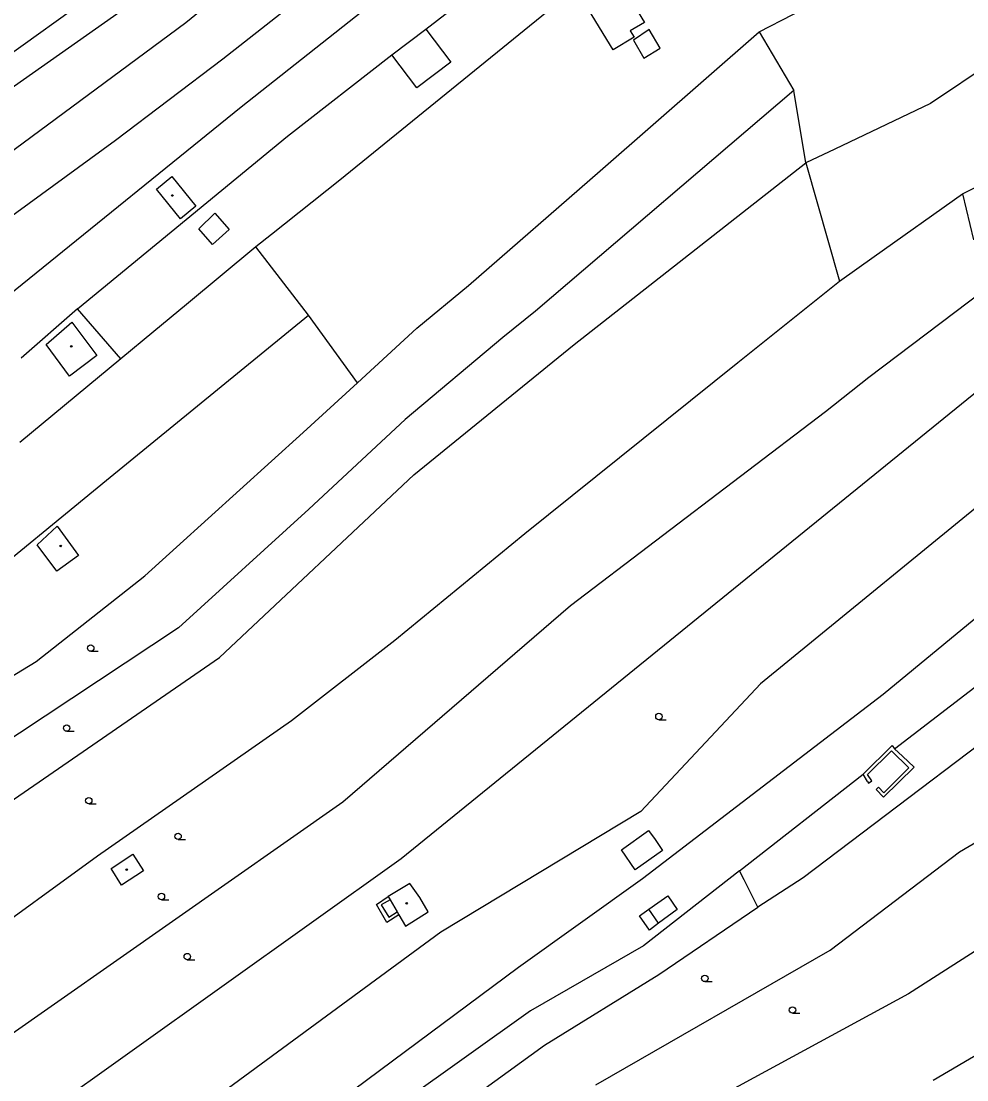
# Model space of a CAD drawing. Extents: x -595546 to -593986, y -1160845 to -1159202.
# Drawn here: x -595054.4 to -594943.4, y -1160447.6 to -1160323.3 of the extents above; entities that cross this region are included whole.
import ezdxf

# ---------------------------------------------------------------- set-up
doc = ezdxf.new("R2010")
doc.units = 0
for name, color, linetype in [('DOP - budovy nerozlisene - VP', 7, 'Continuous'), ('DOP - kresba z DSPS bez souradnic', 7, 'Continuous'), ('DOP - rozhrani ploch obecne', 7, 'Continuous'), ('Level 36', 7, 'Continuous'), ('Level 39', 7, 'Continuous'), ('TM - letecke snimky - pomocna linie', 7, 'Continuous')]:
    doc.layers.add(name, color=color, linetype=linetype)

msp = doc.modelspace()

# ---------------------------------------------------------------- linework, layer by layer
at = {"layer": 'DOP - budovy nerozlisene - VP'}
for points in [[(-594984.04, -1160318.93), (-594981.27, -1160323.49)], [(-594984.94, -1160326.72), (-594987.83, -1160321.97)], [(-594981.27, -1160323.49), (-594982.94, -1160324.5)], [(-594982.49, -1160325.23), (-594984.94, -1160326.72)], [(-594982.94, -1160324.5), (-594982.49, -1160325.23)], [(-595038.56, -1160343.05), (-595036.76, -1160341.59)], [(-595036.76, -1160341.59), (-595033.93, -1160345.08)], [(-595035.73, -1160346.55), (-595038.56, -1160343.05)], [(-595033.93, -1160345.08), (-595035.73, -1160346.55)], [(-595051.51, -1160361.29), (-595048.46, -1160358.68)], [(-595048.46, -1160358.68), (-595045.53, -1160362.6)], [(-595048.74, -1160365), (-595051.51, -1160361.29)], [(-595045.53, -1160362.6), (-595048.74, -1160365)], [(-595052.55, -1160384.8), (-595050.21, -1160382.63)], [(-595050.21, -1160382.63), (-595047.68, -1160386.05)], [(-595050.25, -1160387.9), (-595052.55, -1160384.8)], [(-595047.68, -1160386.05), (-595050.25, -1160387.9)], [(-595043.86, -1160422.8), (-595041.32, -1160421.13)], [(-595041.32, -1160421.13), (-595040.06, -1160423.09)], [(-595042.64, -1160424.77), (-595043.86, -1160422.8)], [(-595040.06, -1160423.09), (-595042.64, -1160424.77)], [(-595008.81, -1160424.55), (-595011.34, -1160426.09)], [(-595007.64, -1160426.2), (-595008.81, -1160424.55)], [(-595011.34, -1160426.09), (-595011.13, -1160426.47)], [(-595011.13, -1160426.47), (-595010.3, -1160427.88)], [(-595006.65, -1160427.9), (-595007.64, -1160426.2)], [(-595010.3, -1160427.88), (-595010.08, -1160428.24)], [(-595010.08, -1160428.24), (-595009.3, -1160429.58)], [(-595009.3, -1160429.58), (-595006.65, -1160427.9)]]:
    msp.add_lwpolyline(points, dxfattribs=at)
at = {"layer": 'DOP - kresba z DSPS bez souradnic'}
for points in [[(-594980.7, -1160324.31), (-594982.54, -1160325.58)], [(-594979.44, -1160326.52), (-594980.7, -1160324.31)], [(-594982.54, -1160325.58), (-594981.32, -1160327.68)], [(-594981.32, -1160327.68), (-594979.44, -1160326.52)], [(-595033.58, -1160347.74), (-595031.68, -1160345.9)], [(-595031.68, -1160345.9), (-595030.02, -1160347.79)], [(-595031.96, -1160349.57), (-595033.58, -1160347.74)], [(-595030.02, -1160347.79), (-595031.96, -1160349.57)], [(-594950.97, -1160409.63), (-594951.91, -1160408.74)], [(-594955.08, -1160411.75), (-594952.28, -1160408.98)], [(-594952.28, -1160408.98), (-594950.24, -1160410.99)], [(-594949.61, -1160410.92), (-594950.97, -1160409.63)], [(-594953.22, -1160414.42), (-594949.61, -1160410.92)], [(-594950.24, -1160410.99), (-594951.58, -1160412.31)], [(-594955.1, -1160412.59), (-594955.6, -1160411.73)], [(-594954.58, -1160412.51), (-594955.08, -1160411.75)], [(-594951.58, -1160412.31), (-594953.16, -1160413.91)], [(-594955.1, -1160412.59), (-594954.98, -1160412.77)], [(-594954.98, -1160412.77), (-594954.58, -1160412.51)], [(-594953.78, -1160413.24), (-594954.07, -1160413.51)], [(-594954.07, -1160413.51), (-594953.22, -1160414.42)], [(-594953.16, -1160413.91), (-594953.78, -1160413.24)], [(-594983.97, -1160420.61), (-594980.79, -1160418.34)], [(-594980.79, -1160418.34), (-594980, -1160419.4)], [(-594980, -1160419.4), (-594979.16, -1160420.69)], [(-594982.37, -1160422.97), (-594983.97, -1160420.61)], [(-594979.16, -1160420.69), (-594982.37, -1160422.97)], [(-595012.72, -1160427.02), (-595011.34, -1160426.09)], [(-594979.7, -1160426.83), (-594978.53, -1160426.01)], [(-594978.53, -1160426.01), (-594977.44, -1160427.62)], [(-595011.49, -1160429.12), (-595012.72, -1160427.02)], [(-595011.13, -1160426.47), (-595012.16, -1160427.08)], [(-595012.16, -1160427.08), (-595011.27, -1160428.51)], [(-594980.76, -1160427.58), (-594979.7, -1160426.83)], [(-595010.08, -1160428.24), (-595011.49, -1160429.12)], [(-595011.27, -1160428.51), (-595010.3, -1160427.88)], [(-594981.86, -1160428.36), (-594980.76, -1160427.58)], [(-594980.66, -1160430.02), (-594981.86, -1160428.36)], [(-594979.6, -1160429.23), (-594980.76, -1160427.58)], [(-594977.44, -1160427.62), (-594979.6, -1160429.23)], [(-594979.6, -1160429.23), (-594980.66, -1160430.02)]]:
    msp.add_lwpolyline(points, dxfattribs=at)
at = {"layer": 'DOP - rozhrani ploch obecne'}
for points in [[(-594985.9, -1160299.69), (-595028.6, -1160333.43)], [(-595035.1, -1160323.51), (-595008.31, -1160301.65)], [(-595006.94, -1160324.27), (-594983.44, -1160306.12)], [(-594976.26, -1160308.88), (-595017.01, -1160342)], [(-595038.7, -1160315.02), (-595064.07, -1160333.2)], [(-595061.99, -1160335.66), (-595036.85, -1160317.98)], [(-595017.51, -1160317.37), (-595030.77, -1160327.79)], [(-594925.98, -1160318.41), (-594947.7, -1160333.01)], [(-594967.8, -1160324.6), (-594959.89, -1160320.49)], [(-595062.8, -1160343.98), (-595035.1, -1160323.51)], [(-594986.48, -1160340.91), (-594967.8, -1160324.6)], [(-594967.8, -1160324.6), (-594963.72, -1160331.47)], [(-594943.95, -1160343.63), (-594905.48, -1160324.36)], [(-595030.77, -1160327.79), (-595043.34, -1160337.35)], [(-595023.18, -1160336.85), (-595010.93, -1160327.29)], [(-594963.72, -1160331.47), (-594994.05, -1160357.39)], [(-594962.31, -1160339.99), (-594963.72, -1160331.47)], [(-595028.6, -1160333.43), (-595054.3, -1160354.26)], [(-594947.7, -1160333.01), (-594958.93, -1160338.38)], [(-595043.34, -1160337.35), (-595059.32, -1160348.96)], [(-595036.8, -1160348.09), (-595023.18, -1160336.85)], [(-594958.93, -1160338.38), (-594962.31, -1160339.99)], [(-594989.51, -1160361.28), (-594962.31, -1160339.99)], [(-594962.31, -1160339.99), (-594958.38, -1160353.85)], [(-595001.91, -1160354.38), (-594986.48, -1160340.91)], [(-595017.01, -1160342), (-595025.04, -1160348.38)], [(-594954.32, -1160350.98), (-594943.95, -1160343.63)], [(-594943.95, -1160343.63), (-594942.64, -1160349.01)], [(-595047.8, -1160357.13), (-595036.8, -1160348.09)], [(-595025.04, -1160348.38), (-595026.87, -1160349.83)], [(-595026.87, -1160349.83), (-595035.01, -1160356.6)], [(-595020.71, -1160357.84), (-595026.87, -1160349.83)], [(-594958.38, -1160353.85), (-594954.32, -1160350.98)], [(-594970.29, -1160363.41), (-594958.38, -1160353.85)], [(-595054.3, -1160354.26), (-595058.64, -1160357.75)], [(-595007.97, -1160359.37), (-595001.91, -1160354.38)], [(-594954.94, -1160365.14), (-594941.46, -1160354.95)], [(-595047.8, -1160357.13), (-595054.43, -1160362.91)], [(-595047.31, -1160357.69), (-595047.8, -1160357.13)], [(-595042.72, -1160362.98), (-595047.31, -1160357.69)], [(-595035.01, -1160356.6), (-595038.86, -1160359.79)], [(-594994.05, -1160357.39), (-594997.89, -1160360.49)], [(-595044.39, -1160377.21), (-595020.71, -1160357.84)], [(-595014.95, -1160365.78), (-595020.71, -1160357.84)], [(-595038.86, -1160359.79), (-595042.72, -1160362.98)], [(-595012.95, -1160363.95), (-595007.97, -1160359.37)], [(-594997.89, -1160360.49), (-595009.35, -1160370.1)], [(-595008.32, -1160376.61), (-594989.51, -1160361.28)], [(-595042.72, -1160362.98), (-595054.59, -1160372.79)], [(-595014.95, -1160365.78), (-595012.95, -1160363.95)], [(-594995.31, -1160383.49), (-594970.29, -1160363.41)], [(-594960.02, -1160369.16), (-594954.94, -1160365.14)], [(-595021.34, -1160371.64), (-595014.95, -1160365.78)], [(-595009.84, -1160421.63), (-594941.97, -1160366.58)], [(-595009.35, -1160370.1), (-595020.65, -1160380.63)], [(-594989.95, -1160391.94), (-594960.02, -1160369.16)], [(-595039.9, -1160388.44), (-595021.34, -1160371.64)], [(-595060.85, -1160390.69), (-595044.39, -1160377.21)], [(-595031.14, -1160398.03), (-595008.32, -1160376.61)], [(-594938.34, -1160377.2), (-594967.64, -1160401.12)], [(-595020.65, -1160380.63), (-595035.95, -1160394.56)], [(-595010.56, -1160396.01), (-594995.31, -1160383.49)], [(-595052.66, -1160398.52), (-595039.9, -1160388.44)], [(-595016.66, -1160414.97), (-594989.95, -1160391.94)], [(-594942.55, -1160393.58), (-594953.25, -1160402.36)], [(-595035.95, -1160394.56), (-595070.3, -1160417.3)], [(-595022.68, -1160405.43), (-595010.56, -1160396.01)], [(-595118.19, -1160438.45), (-595052.66, -1160398.52)], [(-595108.01, -1160450.99), (-595031.14, -1160398.03)], [(-594951.91, -1160408.74), (-594938.76, -1160398.65)], [(-594930.92, -1160399.89), (-594962.63, -1160423.9)], [(-594967.64, -1160401.12), (-594981.69, -1160416.1)], [(-594953.25, -1160402.36), (-594981.51, -1160424)], [(-595045.45, -1160421.32), (-595022.68, -1160405.43)], [(-594944.28, -1160420.84), (-594919.15, -1160406.12)], [(-594901.5, -1160406.29), (-594950.27, -1160437.5)], [(-594955.6, -1160411.73), (-594952.2, -1160408.38)], [(-594952.2, -1160408.38), (-594951.91, -1160408.74)], [(-594970.11, -1160423.07), (-594955.6, -1160411.73)], [(-595056.67, -1160442.99), (-595016.66, -1160414.97)], [(-594981.69, -1160416.1), (-595005.16, -1160430.27)], [(-594959.48, -1160432.37), (-594944.28, -1160420.84)], [(-595083.53, -1160474.2), (-595009.84, -1160421.63)], [(-595060.03, -1160431.87), (-595045.45, -1160421.32)], [(-594970.11, -1160423.07), (-594981.36, -1160431.86)], [(-594969.58, -1160424.12), (-594970.11, -1160423.07)], [(-594981.51, -1160424), (-594996.05, -1160434.43)], [(-594967.96, -1160427.35), (-594969.58, -1160424.12)], [(-594962.63, -1160423.9), (-594967.96, -1160427.35)], [(-594947.36, -1160447.64), (-594909.18, -1160425.24)], [(-594979.56, -1160435.23), (-594967.96, -1160427.35)], [(-595005.16, -1160430.27), (-595054.42, -1160466.47)], [(-594981.36, -1160431.86), (-594994.66, -1160439.5)], [(-594986.99, -1160448.18), (-594959.48, -1160432.37)], [(-594996.05, -1160434.43), (-595040.56, -1160467.52)], [(-594993, -1160443.54), (-594979.56, -1160435.23)], [(-594950.27, -1160437.5), (-594976.15, -1160451.57)], [(-594994.66, -1160439.5), (-595009.66, -1160450.23)], [(-595041.46, -1160478.68), (-594993, -1160443.54)]]:
    msp.add_lwpolyline(points, dxfattribs=at)
at = {"layer": 'Level 36'}
for p, q in [((-595046.26, -1160397.3), (-595045.39, -1160397.3)), ((-594979.57, -1160405.34), (-594978.7, -1160405.34)), ((-594979.57, -1160405.34), (-594978.7, -1160405.34)), ((-595049.08, -1160406.7), (-595048.2, -1160406.7)), ((-595046.49, -1160415.21), (-595045.61, -1160415.21)), ((-595036.01, -1160419.39), (-595035.14, -1160419.39)), ((-595037.96, -1160426.46), (-595037.09, -1160426.46)), ((-595034.93, -1160433.52), (-595034.05, -1160433.52)), ((-594974.18, -1160436.07), (-594973.3, -1160436.07)), ((-594974.18, -1160436.07), (-594973.3, -1160436.07)), ((-594963.89, -1160439.78), (-594963.02, -1160439.78)), ((-594963.89, -1160439.78), (-594963.02, -1160439.78))]:
    msp.add_line(p, q, dxfattribs=at)
for centre in [(-595046.26, -1160396.93), (-594979.57, -1160404.96), (-594979.57, -1160404.96), (-595049.08, -1160406.32), (-595046.49, -1160414.84), (-595036.01, -1160419.02), (-595037.96, -1160426.09), (-595034.93, -1160433.14), (-594974.18, -1160435.7), (-594974.18, -1160435.7), (-594963.89, -1160439.41), (-594963.89, -1160439.41)]:
    msp.add_circle(centre, 0.375, dxfattribs=at)
at = {"layer": 'Level 39'}
for centre, radius in [((-595036.69, -1160343.81), 0.09), ((-595036.69, -1160343.81), 0.0398), ((-595048.54, -1160361.52), 0.09), ((-595048.54, -1160361.52), 0.0398), ((-595049.78, -1160384.94), 0.09), ((-595049.78, -1160384.94), 0.0398), ((-595042.04, -1160422.93), 0.09), ((-595042.04, -1160422.93), 0.0398), ((-595009.17, -1160426.88), 0.09), ((-595009.17, -1160426.88), 0.09), ((-595009.17, -1160426.88), 0.0398), ((-595009.17, -1160426.88), 0.0398)]:
    msp.add_circle(centre, radius, dxfattribs=at)
at = {"layer": 'TM - letecke snimky - pomocna linie'}
for points in [[(-595010.93, -1160327.29), (-595006.94, -1160324.27)], [(-595006.94, -1160324.27), (-595004.01, -1160328.15)], [(-595004.01, -1160328.15), (-595008, -1160331.17), (-595010.93, -1160327.29)]]:
    msp.add_lwpolyline(points, dxfattribs=at)

doc.saveas('drawing.dxf')
